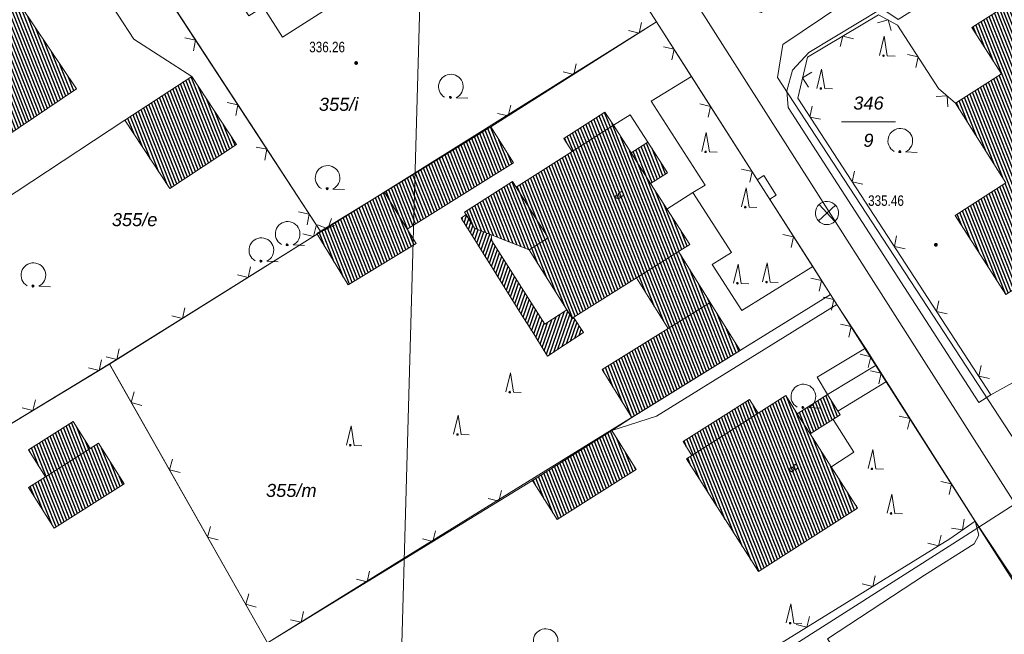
# Model space of a CAD drawing. Header units: metres. Extents: x 345144 to 348639, y 5629211 to 5635235.
# Tile 923 of 1056: x 347350 to 347414, y 5630963 to 5631002. Entities that reach past the tile are written whole.
import ezdxf
from ezdxf.enums import TextEntityAlignment as Align

# ---------------------------------------------------------------- set-up
doc = ezdxf.new("R2010")
doc.units = ezdxf.units.M
doc.header["$MEASUREMENT"] = 0
for name, color, linetype in [('028 Geländeform', 7, 'Continuous'), ('028 Geländeform Ausg.', 7, 'Continuous'), ('065-066 Ver_Entsorgung', 7, 'Continuous'), ('065-066 Ver_Entsorgung Ausg.', 7, 'Continuous'), ('081-083 Topographie', 7, 'Continuous'), ('AX Flurstück', 7, 'Continuous'), ('AX Gebäude', 7, 'Continuous'), ('Blatt', 7, 'Continuous'), ('Definitionslinie', 7, 'Continuous'), ('Präsentationsobjekt -Text (punktförmig)', 7, 'Continuous')]:
    doc.layers.add(name, color=color, linetype=linetype)
doc.styles.add('ARIAL', font='arial.ttf', dxfattribs={"height": 1})
doc.styles.add('ARIALIT', font='ariali.ttf', dxfattribs={"height": 1})
pattern_1 = [(111.5294117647, (0, 0), (-0.186045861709, -0.07339575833), [])]

# ---------------------------------------------------------------- blocks, each defined once
blk = doc.blocks.new('alk_3504_nrw')
at = {"color": 134, "lineweight": 5, "true_color": 0x00b2b2, "flags": 128}
for points in [[(-0.729333, -0.684), (-0.707333, -0.707333), (0.707333, 0.707333)], [(-0.707333, 0.707333), (0.707333, -0.707333)]]:
    blk.add_lwpolyline(points, dxfattribs=at)
at = {"color": 134, "lineweight": 5, "true_color": 0x00b2b2}
for start, end in [(90, -90), (-90, 90)]:
    blk.add_arc((0, 0), 1, start, end, dxfattribs=at)
blk = doc.blocks.new('alk_043x_nrw')
h = blk.add_hatch(color=7)
edge = h.paths.add_edge_path(flags=0)
edge.add_arc((0, 0), 1, 180, 360, ccw=False)
edge.add_arc((0, 0), 1, 0, 180, ccw=False)
blk = doc.blocks.new('alk_7100_nrwx2')
at = {"true_color": 0x2e2e2e}
h = blk.add_hatch(color=250, dxfattribs=at)
edge = h.paths.add_edge_path(flags=0)
edge.add_arc((0.024073, -0.597267), 0.057254, 180, 360, ccw=False)
edge.add_arc((0.024073, -0.597267), 0.057255, 0, 180, ccw=False)
at = {"color": 250, "lineweight": 5, "true_color": 0x2e2e2e, "flags": 128}
blk.add_lwpolyline([(0.349382, -0.597267), (1, -0.597267)], dxfattribs=at)
at = {"color": 250, "lineweight": 5, "true_color": 0x2e2e2e}
for centre, radius, start, end in [((0.024073, 0.012362), 0.690995, -61.9148169, -118.0851831), ((0.024073, -0.597267), 0.057255, 0, 180), ((0.024073, -0.597267), 0.057254, 180, 0)]:
    blk.add_arc(centre, radius, start, end, dxfattribs=at)
blk = doc.blocks.new('alk_7200_nrwx2')
at = {"true_color": 0x2e2e2e}
h = blk.add_hatch(color=250, dxfattribs=at)
edge = h.paths.add_edge_path(flags=0)
edge.add_arc((-0.020544, -0.388118), 0.055525, 180, 360, ccw=False)
edge.add_arc((-0.020544, -0.388118), 0.055525, 0, 180, ccw=False)
at = {"color": 250, "lineweight": 5, "true_color": 0x2e2e2e, "flags": 128}
blk.add_lwpolyline([(-0.298168, -0.388118), (-0.020544, 1), (0.257079, -0.388118), (0.812326, -0.388118)], dxfattribs=at)
blk.add_lwpolyline([(-0.298168, -0.388118), (-0.020544, 1), (0.257079, -0.388118), (0.812326, -0.388118)], dxfattribs=at)
at = {"color": 250, "lineweight": 5, "true_color": 0x2e2e2e}
for start, end in [(0, 180), (180, 0)]:
    blk.add_arc((-0.020544, -0.388118), 0.055525, start, end, dxfattribs=at)
blk = doc.blocks.new('swc_strasseneinlauf')
at = {"color": 7, "lineweight": 5, "flags": 128}
blk.add_lwpolyline([(-1, 0), (-1, -0.666667), (1, -0.666667), (1, 0)], dxfattribs=at)

msp = doc.modelspace()

# ---------------------------------------------------------------- hatches: boundary and pattern name
at = {"layer": '028 Geländeform', "true_color": 0xb27500}
h = msp.add_hatch(dxfattribs=at)
h.set_pattern_fill('_USER', color=44, scale=0.2, angle=250.95521515, style=0, pattern_type=0)
h.set_pattern_definition([(250.9552151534, (0, 0), (0.1890527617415, -0.065261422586), [])])
h.paths.add_polyline_path([(347380.813, 5630987.987), (347384.24, 5630982.602), (347384.24, 5630982.602), (347385.657, 5630983.539), (347385.657, 5630983.539), (347386.025, 5630982.957), (347386.025, 5630982.957), (347386.105, 5630983.008), (347386.105, 5630983.008), (347386.741, 5630982.06), (347386.741, 5630982.06), (347385.616, 5630981.328), (347385.616, 5630981.328), (347384.41, 5630980.545), (347384.41, 5630980.545), (347383.409, 5630982.145), (347383.409, 5630982.145), (347382.82, 5630983.087), (347382.82, 5630983.087), (347380.249, 5630987.2), (347380.249, 5630987.2), (347379.382, 5630988.585), (347379.382, 5630988.585), (347378.83, 5630989.468), (347378.83, 5630989.468), (347379.141, 5630989.69), (347379.141, 5630989.69), (347379.69, 5630988.815), (347379.69, 5630988.815), (347380.774, 5630988.38), (347380.774, 5630988.38)], flags=0)
at = {"layer": 'AX Gebäude', "true_color": 0x4f4f4f}
h = msp.add_hatch(dxfattribs=at)
h.set_pattern_fill('_USER', color=251, scale=0.2, angle=111.52941176, style=0, pattern_type=0)
h.set_pattern_definition(pattern_1)
edge = h.paths.add_edge_path(flags=0)
edge.add_arc((347343.9, 5631002.826), 1.720487, 31.14075339, 215.82415431, ccw=False)
edge.add_line((347345.373, 5631003.716), (347348.559, 5631005.856))
edge.add_line((347348.559, 5631005.856), (347353.962, 5630997.811))
edge.add_line((347353.962, 5630997.811), (347344.675, 5630991.575))
edge.add_line((347344.675, 5630991.575), (347339.26, 5630999.64))
edge.add_line((347339.26, 5630999.64), (347342.505, 5631001.819))
h = msp.add_hatch(dxfattribs=at)
h.set_pattern_fill('_USER', color=251, scale=0.2, angle=111.52941176, style=0, pattern_type=0)
h.set_pattern_definition(pattern_1)
h.paths.add_polyline_path([(347423.89, 5630996.701), (347421.491, 5630995.18), (347422.515, 5630993.522), (347421.781, 5630989.515), (347414.025, 5630984.534), (347410.764, 5630989.638), (347414.036, 5630991.741), (347410.781, 5630996.901), (347413.741, 5630998.791), (347411.839, 5631001.788), (347414.947, 5631003.798), (347415.762, 5631002.427), (347418.962, 5631004.449)], flags=0)
h = msp.add_hatch(dxfattribs=at)
h.set_pattern_fill('_USER', color=251, scale=0.2, angle=111.52941176, style=0, pattern_type=0)
h.set_pattern_definition(pattern_1)
h.paths.add_polyline_path([(347357.097, 5630995.785), (347361.41, 5630998.623), (347364.308, 5630994.218), (347359.995, 5630991.38)], flags=0)
h = msp.add_hatch(dxfattribs=at)
h.set_pattern_fill('_USER', color=251, scale=0.2, angle=111.52941176, style=0, pattern_type=0)
h.set_pattern_definition(pattern_1)
h.paths.add_polyline_path([(347385.998, 5630993.765), (347385.458, 5630994.614), (347388.121, 5630996.312), (347388.663, 5630995.463)], flags=0)
h = msp.add_hatch(dxfattribs=at)
h.set_pattern_fill('_USER', color=251, scale=0.2, angle=111.52941176, style=0, pattern_type=0)
h.set_pattern_definition(pattern_1)
h.paths.add_polyline_path([(347373.872, 5630991.13), (347380.739, 5630995.364), (347382.206, 5630993.031), (347375.343, 5630988.746)], flags=0)
h = msp.add_hatch(dxfattribs=at)
h.set_pattern_fill('_USER', color=251, scale=0.2, angle=111.52941176, style=0, pattern_type=0)
h.set_pattern_definition(pattern_1)
h.paths.add_polyline_path([(347390.162, 5630985.602), (347385.991, 5630982.989), (347383.219, 5630987.409), (347384.454, 5630988.188), (347382.376, 5630991.462), (347385.998, 5630993.765), (347388.663, 5630995.463), (347389.805, 5630993.675), (347391.073, 5630991.699), (347393.599, 5630987.751), (347392.882, 5630987.299)], flags=0)
h = msp.add_hatch(dxfattribs=at)
h.set_pattern_fill('_USER', color=251, scale=0.2, angle=111.52941176, style=0, pattern_type=0)
h.set_pattern_definition(pattern_1)
h.paths.add_polyline_path([(347389.805, 5630993.675), (347390.897, 5630994.375), (347392.163, 5630992.397), (347391.073, 5630991.699)], flags=0)
h = msp.add_hatch(dxfattribs=at)
h.set_pattern_fill('_USER', color=251, scale=0.2, angle=111.52941176, style=0, pattern_type=0)
h.set_pattern_definition(pattern_1)
h.paths.add_polyline_path([(347383.219, 5630987.409), (347379.692, 5630988.817), (347379.034, 5630989.853), (347382.143, 5630991.828), (347382.376, 5630991.462), (347384.454, 5630988.188)], flags=0)
h = msp.add_hatch(dxfattribs=at)
h.set_pattern_fill('_USER', color=251, scale=0.2, angle=111.52941176, style=0, pattern_type=0)
h.set_pattern_definition(pattern_1)
h.paths.add_polyline_path([(347375.343, 5630988.746), (347375.908, 5630987.832), (347371.522, 5630985.147), (347369.496, 5630988.463), (347373.872, 5630991.13)], flags=0)
h = msp.add_hatch(dxfattribs=at)
h.set_pattern_fill('_USER', color=251, scale=0.2, angle=111.52941176, style=0, pattern_type=0)
h.set_pattern_definition(pattern_1)
h.paths.add_polyline_path([(347390.162, 5630985.602), (347392.882, 5630987.299), (347394.924, 5630984.017), (347392.2, 5630982.326)], flags=0)
h = msp.add_hatch(dxfattribs=at)
h.set_pattern_fill('_USER', color=251, scale=0.2, angle=111.52941176, style=0, pattern_type=0)
h.set_pattern_definition(pattern_1)
h.paths.add_polyline_path([(347394.924, 5630984.017), (347396.851, 5630980.908), (347389.855, 5630976.577), (347387.934, 5630979.676), (347392.2, 5630982.326)], flags=0)
h = msp.add_hatch(dxfattribs=at)
h.set_pattern_fill('_USER', color=251, scale=0.2, angle=111.52941176, style=0, pattern_type=0)
h.set_pattern_definition(pattern_1)
h.paths.add_polyline_path([(347393.744, 5630974.124), (347393.175, 5630975.016), (347397.453, 5630977.747), (347398.022, 5630976.855)], flags=0)
h = msp.add_hatch(dxfattribs=at)
h.set_pattern_fill('_USER', color=251, scale=0.2, angle=111.52941176, style=0, pattern_type=0)
h.set_pattern_definition(pattern_1)
h.paths.add_polyline_path([(347393.744, 5630974.124), (347398.022, 5630976.855), (347399.8, 5630977.991), (347400.553, 5630976.813), (347401.389, 5630975.507), (347404.453, 5630970.721), (347398.043, 5630966.615), (347393.381, 5630973.893)], flags=0)
h = msp.add_hatch(dxfattribs=at)
h.set_pattern_fill('_USER', color=251, scale=0.2, angle=111.52941176, style=0, pattern_type=0)
h.set_pattern_definition(pattern_1)
h.paths.add_polyline_path([(347400.553, 5630976.813), (347402.496, 5630978.057), (347403.332, 5630976.751), (347401.389, 5630975.507)], flags=0)
h = msp.add_hatch(dxfattribs=at)
h.set_pattern_fill('_USER', color=251, scale=0.2, angle=111.52941176, style=0, pattern_type=0)
h.set_pattern_definition(pattern_1)
h.paths.add_polyline_path([(347351.963, 5630972.738), (347350.861, 5630974.482), (347353.751, 5630976.308), (347354.853, 5630974.564)], flags=0)
h = msp.add_hatch(dxfattribs=at)
h.set_pattern_fill('_USER', color=251, scale=0.2, angle=111.52941176, style=0, pattern_type=0)
h.set_pattern_definition(pattern_1)
h.paths.add_polyline_path([(347383.433, 5630972.498), (347388.56, 5630975.727), (347390.148, 5630973.205), (347385.022, 5630969.976)], flags=0)
h = msp.add_hatch(dxfattribs=at)
h.set_pattern_fill('_USER', color=251, scale=0.2, angle=111.52941176, style=0, pattern_type=0)
h.set_pattern_definition(pattern_1)
h.paths.add_polyline_path([(347351.963, 5630972.738), (347354.853, 5630974.564), (347355.391, 5630974.904), (347357.047, 5630972.282), (347352.524, 5630969.425), (347350.868, 5630972.047)], flags=0)

# ---------------------------------------------------------------- linework, layer by layer
at = {"layer": '081-083 Topographie', "color": 7, "linetype": 'Continuous', "lineweight": 5, "flags": 128}
for points in [[(347375.472, 5631024.649), (347377.481, 5631023.287), (347377.481, 5631023.287), (347379.415, 5631020.957), (347379.415, 5631020.957), (347391.459, 5631002.146)], [(347379.415, 5631020.957), (347391.459, 5631002.146), (347391.459, 5631002.146), (347393.71, 5630998.616), (347393.71, 5630998.616), (347398.369, 5630991.312), (347398.369, 5630991.312), (347401.546, 5630986.33), (347401.546, 5630986.33), (347402.697, 5630984.526), (347402.697, 5630984.526), (347403.117, 5630983.878), (347403.117, 5630983.878), (347404.95, 5630981.047), (347404.95, 5630981.047), (347405.64, 5630979.962), (347405.64, 5630979.962), (347406.313, 5630978.9), (347406.313, 5630978.9), (347412.039, 5630969.879), (347412.039, 5630969.879), (347414.73, 5630965.827)], [(347352.34, 5631015.255), (347365.527, 5630995.06), (347365.527, 5630995.06), (347369.761, 5630988.575)], [(347373.346, 5631014.519), (347375.585, 5631011.044), (347375.585, 5631011.044), (347372.558, 5631009.094), (347372.558, 5631009.094), (347374.635, 5631005.86), (347374.635, 5631005.86), (347367.29, 5631001.151), (347367.29, 5631001.151), (347366.024, 5631003.129), (347366.024, 5631003.129), (347365.101, 5631002.538), (347365.101, 5631002.538), (347363.728, 5631004.685), (347363.728, 5631004.685), (347365.389, 5631005.756)], [(347349.563, 5631013.469), (347357.664, 5631001.041), (347357.664, 5631001.041), (347361.411, 5630998.624)], [(347415.741, 5631009.607), (347409.686, 5631005.794), (347409.686, 5631005.794), (347410.384, 5631004.408), (347410.384, 5631004.408), (347407.078, 5631002.306), (347407.078, 5631002.306), (347406.016, 5631003.008), (347406.016, 5631003.008), (347401.294, 5631000.172), (347401.294, 5631000.172), (347400.252, 5630999.027), (347400.252, 5630999.027), (347399.877, 5630997.695), (347399.877, 5630997.695), (347399.955, 5630996.621), (347399.955, 5630996.621), (347412.295, 5630977.551), (347412.295, 5630977.551), (347413.067, 5630978.029), (347413.067, 5630978.029), (347416.433, 5630979.922)], [(347416.433, 5630979.922), (347413.067, 5630978.029), (347413.067, 5630978.029), (347400.581, 5630997.21), (347400.581, 5630997.21), (347401.204, 5630999.858), (347401.204, 5630999.858), (347405.802, 5631002.614), (347405.802, 5631002.614), (347407.031, 5631001.939), (347407.031, 5631001.939), (347409.686, 5630997.846), (347409.686, 5630997.846), (347410.781, 5630996.9)], [(347380.739, 5630995.364), (347391.459, 5631002.146)], [(347391.459, 5631002.146), (347393.71, 5630998.616), (347393.71, 5630998.616), (347398.369, 5630991.312), (347398.369, 5630991.312), (347401.546, 5630986.33), (347401.546, 5630986.33), (347402.697, 5630984.526), (347402.697, 5630984.526), (347403.117, 5630983.878), (347403.117, 5630983.878), (347404.95, 5630981.047), (347404.95, 5630981.047), (347405.64, 5630979.962), (347405.64, 5630979.962), (347406.313, 5630978.9), (347406.313, 5630978.9), (347412.039, 5630969.879)], [(347393.71, 5630998.616), (347391.113, 5630997.02), (347391.113, 5630997.02), (347394.599, 5630991.604), (347394.599, 5630991.604), (347393.808, 5630991.111)], [(347388.664, 5630995.462), (347389.742, 5630996.144), (347389.742, 5630996.144), (347390.898, 5630994.375)], [(347347.799, 5630993.676), (347348.615, 5630992.454), (347348.615, 5630992.454), (347344.002, 5630989.423), (347344.002, 5630989.423), (347345.038, 5630987.86), (347345.038, 5630987.86), (347357.098, 5630995.785)], [(347392.127, 5630990.051), (347393.808, 5630991.111)], [(347393.808, 5630991.111), (347396.295, 5630987.236), (347396.295, 5630987.236), (347395.047, 5630986.454), (347395.047, 5630986.454), (347396.974, 5630983.493), (347396.974, 5630983.493), (347401.546, 5630986.33)], [(347369.761, 5630988.575), (347370.642, 5630988.984)], [(347356.1, 5630980.032), (347369.761, 5630988.575)], [(347396.872, 5630980.921), (347400.987, 5630983.468), (347400.987, 5630983.468), (347402.697, 5630984.526)], [(347403.117, 5630983.878), (347391.462, 5630976.668), (347391.462, 5630976.668), (347388.56, 5630975.727), (347388.56, 5630975.727), (347389.854, 5630976.577)], [(347404.95, 5630981.047), (347401.829, 5630979.176), (347401.829, 5630979.176), (347402.506, 5630978.058), (347402.506, 5630978.058), (347405.64, 5630979.962)], [(347346.189, 5630974.03), (347356.1, 5630980.032)], [(347356.1, 5630980.032), (347366.314, 5630962.008)], [(347403.179, 5630976.984), (347406.313, 5630978.9)], [(347402.784, 5630973.4), (347404.213, 5630974.326), (347404.213, 5630974.326), (347402.862, 5630976.451)], [(347366.314, 5630962.008), (347383.434, 5630972.498)], [(347374.935, 5630946.792), (347410.409, 5630968.733), (347410.409, 5630968.733), (347412.039, 5630969.879)], [(347404.549, 5630959.176), (347402.505, 5630962.255), (347402.505, 5630962.255), (347408.764, 5630966.378), (347408.764, 5630966.378), (347411.973, 5630968.412), (347411.973, 5630968.412), (347412.277, 5630968.966), (347412.277, 5630968.966), (347412.039, 5630969.879)]]:
    msp.add_lwpolyline(points, dxfattribs=at)
at = {"layer": 'AX Flurstück', "color": 8, "linetype": 'Continuous', "lineweight": 13, "true_color": 0x808080, "flags": 128}
for points in [[(347413.704, 5631055.763), (347452.54, 5630994.567), (347450.226, 5630992.954), (347430.331, 5631024.145), (347411.483, 5631053.694), (347394.348, 5631042.393), (347378.185, 5631031.435), (347396.07, 5631003.494), (347398.227, 5631002.762), (347413.414, 5631012.998), (347414.871, 5631010.965), (347399.623, 5631000.682), (347399.278, 5630998.544), (347417.195, 5630971.129), (347415.341, 5630969.898), (347414.634, 5630970.988), (347393.705, 5631003.849), (347376.882, 5631031.103), (347373.448, 5631036.585), (347390.182, 5631047.217), (347406.673, 5631058.502)], [(347376.882, 5631031.103), (347393.705, 5631003.849), (347414.634, 5630970.988), (347412.291, 5630969.482), (347402.696, 5630984.525), (347391.457, 5631002.146), (347379.415, 5631020.957), (347376.845, 5631024.071)], [(347376.845, 5631024.071), (347379.415, 5631020.957), (347391.457, 5631002.146), (347369.76, 5630988.575), (347352.339, 5631015.255), (347365.483, 5631023.861)], [(347352.339, 5631015.255), (347369.76, 5630988.575), (347356.101, 5630980.031), (347346.189, 5630974.03), (347328.808, 5631000.109), (347352.339, 5631015.255)], [(347399.623, 5631000.682), (347414.871, 5631010.965), (347433.338, 5630981.676), (347417.195, 5630971.129), (347399.278, 5630998.544), (347399.623, 5631000.682)], [(347356.101, 5630980.031), (347369.76, 5630988.575), (347391.457, 5631002.146), (347402.696, 5630984.525), (347400.987, 5630983.467), (347375.003, 5630967.387), (347366.312, 5630962.008), (347356.101, 5630980.031)], [(347375.003, 5630967.387), (347400.987, 5630983.467), (347402.696, 5630984.525), (347412.291, 5630969.482), (347410.606, 5630968.41), (347377.086, 5630947.056), (347375.391, 5630945.985), (347366.312, 5630962.008), (347375.003, 5630967.387)], [(347322.42, 5630959.144), (347346.189, 5630974.03), (347356.101, 5630980.031), (347366.312, 5630962.008), (347332.53, 5630941.972), (347322.42, 5630959.144)], [(347415.341, 5630969.898), (347446.709, 5630921.573), (347443.956, 5630919.814), (347438.236, 5630928.782), (347434.868, 5630934.072), (347431.491, 5630939.363), (347428.142, 5630944.622), (347424.755, 5630949.923), (347421.388, 5630955.214), (347418.011, 5630960.514), (347412.291, 5630969.482), (347414.634, 5630970.988), (347415.341, 5630969.898)], [(347377.086, 5630947.056), (347410.606, 5630968.41), (347412.291, 5630969.482), (347418.011, 5630960.514), (347380.834, 5630936.838), (347376.515, 5630944.328), (347375.391, 5630945.985), (347377.086, 5630947.056)]]:
    msp.add_lwpolyline(points, dxfattribs=at)
at = {"layer": 'AX Gebäude', "color": 7, "linetype": 'Continuous', "lineweight": 5, "flags": 128}
for points in [[(347345.373, 5631003.716), (347348.559, 5631005.856), (347353.962, 5630997.811), (347344.675, 5630991.575), (347339.26, 5630999.64), (347342.505, 5631001.819)], [(347423.89, 5630996.701), (347421.491, 5630995.18), (347422.515, 5630993.522), (347421.781, 5630989.515), (347414.025, 5630984.534), (347410.764, 5630989.638), (347414.036, 5630991.741), (347410.781, 5630996.901), (347413.741, 5630998.791), (347411.839, 5631001.788), (347414.947, 5631003.798), (347415.762, 5631002.427), (347418.962, 5631004.449), (347423.89, 5630996.701)], [(347357.097, 5630995.785), (347361.41, 5630998.623), (347364.308, 5630994.218), (347359.995, 5630991.38), (347357.097, 5630995.785)], [(347385.998, 5630993.765), (347385.458, 5630994.614), (347388.121, 5630996.312), (347388.663, 5630995.463), (347385.998, 5630993.765)], [(347373.872, 5630991.13), (347380.739, 5630995.364), (347382.206, 5630993.031), (347375.343, 5630988.746), (347373.872, 5630991.13)], [(347390.162, 5630985.602), (347385.991, 5630982.989), (347383.219, 5630987.409), (347384.454, 5630988.188), (347382.376, 5630991.462), (347385.998, 5630993.765), (347388.663, 5630995.463), (347389.805, 5630993.675), (347391.073, 5630991.699), (347393.599, 5630987.751), (347392.882, 5630987.299), (347390.162, 5630985.602)], [(347389.805, 5630993.675), (347390.897, 5630994.375), (347392.163, 5630992.397), (347391.073, 5630991.699), (347389.805, 5630993.675)], [(347383.219, 5630987.409), (347379.692, 5630988.817), (347379.034, 5630989.853), (347382.143, 5630991.828), (347382.376, 5630991.462), (347384.454, 5630988.188), (347383.219, 5630987.409)], [(347375.343, 5630988.746), (347375.908, 5630987.832), (347371.522, 5630985.147), (347369.496, 5630988.463), (347373.872, 5630991.13), (347375.343, 5630988.746)], [(347390.162, 5630985.602), (347392.882, 5630987.299), (347394.924, 5630984.017), (347392.2, 5630982.326), (347390.162, 5630985.602)], [(347394.924, 5630984.017), (347396.851, 5630980.908), (347389.855, 5630976.577), (347387.934, 5630979.676), (347392.2, 5630982.326), (347394.924, 5630984.017)], [(347393.744, 5630974.124), (347393.175, 5630975.016), (347397.453, 5630977.747), (347398.022, 5630976.855), (347393.744, 5630974.124)], [(347393.744, 5630974.124), (347398.022, 5630976.855), (347399.8, 5630977.991), (347400.553, 5630976.813), (347401.389, 5630975.507), (347404.453, 5630970.721), (347398.043, 5630966.615), (347393.381, 5630973.893), (347393.744, 5630974.124)], [(347400.553, 5630976.813), (347402.496, 5630978.057), (347403.332, 5630976.751), (347401.389, 5630975.507), (347400.553, 5630976.813)], [(347351.963, 5630972.738), (347350.861, 5630974.482), (347353.751, 5630976.308), (347354.853, 5630974.564), (347351.963, 5630972.738)], [(347383.433, 5630972.498), (347388.56, 5630975.727), (347390.148, 5630973.205), (347385.022, 5630969.976), (347383.433, 5630972.498)], [(347351.963, 5630972.738), (347354.853, 5630974.564), (347355.391, 5630974.904), (347357.047, 5630972.282), (347352.524, 5630969.425), (347350.868, 5630972.047), (347351.963, 5630972.738)]]:
    msp.add_lwpolyline(points, dxfattribs=at)
at = {"layer": 'Blatt', "color": 205, "linetype": 'Continuous', "lineweight": 5, "true_color": 0x873099, "flags": 128}
for points in [[(346874.95, 5630966.044), (346881.984, 5631215.922), (347381.745, 5631201.846), (347374.708, 5630951.97), (346874.95, 5630966.044)], [(347374.708, 5630951.97), (347381.745, 5631201.846), (347881.503, 5631187.771), (347874.464, 5630937.896), (347374.708, 5630951.97)]]:
    msp.add_lwpolyline(points, dxfattribs=at)
at = {"layer": 'Definitionslinie', "color": 7, "linetype": 'Continuous', "lineweight": 5, "flags": 128}
for points in [[(347379.415, 5631020.957), (347391.459, 5631002.146)], [(347379.415, 5631020.957), (347391.459, 5631002.146)], [(347352.34, 5631015.255), (347365.527, 5630995.06)], [(347349.563, 5631013.469), (347357.664, 5631001.041)], [(347367.29, 5631001.151), (347374.635, 5631005.86)], [(347366.024, 5631003.129), (347367.29, 5631001.151)], [(347401.294, 5631000.172), (347406.016, 5631003.008)], [(347401.204, 5630999.858), (347405.802, 5631002.614)], [(347406.614, 5631001.598), (347406.417, 5631002.277), (347405.738, 5631002.079)], [(347406.614, 5631001.598), (347406.417, 5631002.277), (347405.738, 5631002.079)], [(347405.802, 5631002.614), (347407.031, 5631001.939)], [(347380.739, 5630995.364), (347391.459, 5631002.146)], [(347389.635, 5631001.583), (347390.324, 5631001.428), (347390.48, 5631002.118)], [(347389.635, 5631001.583), (347390.324, 5631001.428), (347390.48, 5631002.118)], [(347391.459, 5631002.146), (347393.71, 5630998.616)], [(347391.459, 5631002.146), (347393.71, 5630998.616)], [(347407.031, 5631001.939), (347409.686, 5630997.846)], [(347357.664, 5631001.041), (347361.411, 5630998.624)], [(347361.522, 5631000.279), (347361.667, 5631000.971), (347360.975, 5631001.116)], [(347361.522, 5631000.279), (347361.667, 5631000.971), (347360.975, 5631001.116)], [(347404.189, 5631001.064), (347403.503, 5631001.236), (347403.331, 5631000.55)], [(347404.189, 5631001.064), (347403.503, 5631001.236), (347403.331, 5631000.55)], [(347392.432, 5630999.691), (347392.585, 5631000.381), (347391.894, 5631000.534)], [(347392.432, 5630999.691), (347392.585, 5631000.381), (347391.894, 5631000.534)], [(347400.252, 5630999.027), (347401.294, 5631000.172)], [(347400.581, 5630997.21), (347401.204, 5630999.858)], [(347408.211, 5630999.201), (347408.359, 5630999.893), (347407.667, 5631000.04)], [(347408.211, 5630999.201), (347408.359, 5630999.893), (347407.667, 5631000.04)], [(347385.409, 5630998.91), (347386.099, 5630998.755), (347386.254, 5630999.445)], [(347385.409, 5630998.91), (347386.099, 5630998.755), (347386.254, 5630999.445)], [(347391.113, 5630997.02), (347393.71, 5630998.616)], [(347393.71, 5630998.616), (347398.369, 5630991.312), (347398.369, 5630991.312), (347401.546, 5630986.33)], [(347393.71, 5630998.616), (347398.369, 5630991.312)], [(347399.877, 5630997.695), (347400.252, 5630999.027)], [(347401.494, 5630998.906), (347400.893, 5630998.534), (347401.265, 5630997.933)], [(347401.494, 5630998.906), (347400.893, 5630998.534), (347401.265, 5630997.933)], [(347409.686, 5630997.846), (347410.781, 5630996.9)], [(347399.877, 5630997.695), (347399.955, 5630996.621)], [(347400.581, 5630997.21), (347413.067, 5630978.029)], [(347410.285, 5630996.668), (347410.234, 5630997.373), (347409.528, 5630997.321)], [(347410.285, 5630996.668), (347410.234, 5630997.373), (347409.528, 5630997.321)], [(347364.256, 5630996.092), (347364.401, 5630996.784), (347363.709, 5630996.93)], [(347364.256, 5630996.092), (347364.401, 5630996.784), (347363.709, 5630996.93)], [(347381.184, 5630996.237), (347381.874, 5630996.082), (347382.029, 5630996.772)], [(347381.184, 5630996.237), (347381.874, 5630996.082), (347382.029, 5630996.772)], [(347391.113, 5630997.02), (347394.599, 5630991.604)], [(347394.787, 5630995.998), (347394.939, 5630996.689), (347394.249, 5630996.841)], [(347394.787, 5630995.998), (347394.939, 5630996.689), (347394.249, 5630996.841)], [(347399.955, 5630996.621), (347412.295, 5630977.551)], [(347401.515, 5630996.692), (347401.368, 5630996), (347402.06, 5630995.854)], [(347401.515, 5630996.692), (347401.368, 5630996), (347402.06, 5630995.854)], [(347388.664, 5630995.462), (347389.742, 5630996.144)], [(347389.742, 5630996.144), (347390.898, 5630994.375)], [(347345.038, 5630987.86), (347357.098, 5630995.785)], [(347365.527, 5630995.06), (347369.761, 5630988.575)], [(347366.132, 5630993.219), (347366.277, 5630993.911), (347365.585, 5630994.056)], [(347366.132, 5630993.219), (347366.277, 5630993.911), (347365.585, 5630994.056)], [(347397.476, 5630991.783), (347397.628, 5630992.473), (347396.938, 5630992.626)], [(347397.476, 5630991.783), (347397.628, 5630992.473), (347396.938, 5630992.626)], [(347404.242, 5630992.502), (347404.096, 5630991.81), (347404.788, 5630991.664)], [(347404.242, 5630992.502), (347404.096, 5630991.81), (347404.788, 5630991.664)], [(347393.808, 5630991.111), (347394.599, 5630991.604)], [(347392.127, 5630990.051), (347393.808, 5630991.111)], [(347393.808, 5630991.111), (347396.295, 5630987.236)], [(347398.369, 5630991.312), (347401.546, 5630986.33)], [(347368.865, 5630989.032), (347369.011, 5630989.724), (347368.319, 5630989.869)], [(347368.865, 5630989.032), (347369.011, 5630989.724), (347368.319, 5630989.869)], [(347368.6, 5630988.439), (347369.289, 5630988.28), (347369.448, 5630988.969)], [(347368.6, 5630988.439), (347369.289, 5630988.28), (347369.448, 5630988.969)], [(347369.537, 5630989.022), (347370.202, 5630988.78), (347370.444, 5630989.444)], [(347369.537, 5630989.022), (347370.202, 5630988.78), (347370.444, 5630989.444)], [(347369.761, 5630988.575), (347370.642, 5630988.984)], [(347356.1, 5630980.032), (347369.761, 5630988.575)], [(347400.164, 5630987.567), (347400.317, 5630988.258), (347399.626, 5630988.41)], [(347400.164, 5630987.567), (347400.317, 5630988.258), (347399.626, 5630988.41)], [(347406.97, 5630988.311), (347406.824, 5630987.62), (347407.516, 5630987.473)], [(347406.97, 5630988.311), (347406.824, 5630987.62), (347407.516, 5630987.473)], [(347395.047, 5630986.454), (347396.295, 5630987.236)], [(347395.047, 5630986.454), (347396.974, 5630983.493)], [(347364.361, 5630985.788), (347365.05, 5630985.629), (347365.209, 5630986.318)], [(347364.361, 5630985.788), (347365.05, 5630985.629), (347365.209, 5630986.318)], [(347396.974, 5630983.493), (347401.546, 5630986.33)], [(347401.546, 5630986.33), (347402.697, 5630984.526)], [(347401.546, 5630986.33), (347402.697, 5630984.526)], [(347401.969, 5630984.738), (347402.122, 5630985.428), (347401.431, 5630985.581)], [(347401.969, 5630984.738), (347402.122, 5630985.428), (347401.431, 5630985.581)], [(347400.987, 5630983.468), (347402.697, 5630984.526)], [(347402.697, 5630984.526), (347403.117, 5630983.878)], [(347402.697, 5630984.526), (347403.117, 5630983.878)], [(347391.462, 5630976.668), (347403.117, 5630983.878)], [(347402.759, 5630983.51), (347402.907, 5630984.202), (347402.215, 5630984.35)], [(347402.759, 5630983.51), (347402.907, 5630984.202), (347402.215, 5630984.35)], [(347403.117, 5630983.878), (347404.95, 5630981.047)], [(347403.117, 5630983.878), (347404.95, 5630981.047)], [(347409.698, 5630984.121), (347409.552, 5630983.429), (347410.244, 5630983.283)], [(347409.698, 5630984.121), (347409.552, 5630983.429), (347410.244, 5630983.283)], [(347360.122, 5630983.137), (347360.811, 5630982.978), (347360.97, 5630983.667)], [(347360.122, 5630983.137), (347360.811, 5630982.978), (347360.97, 5630983.667)], [(347396.872, 5630980.921), (347400.987, 5630983.468)], [(347403.886, 5630981.771), (347404.034, 5630982.463), (347403.342, 5630982.61)], [(347403.886, 5630981.771), (347404.034, 5630982.463), (347403.342, 5630982.61)], [(347355.883, 5630980.486), (347356.572, 5630980.327), (347356.73, 5630981.016)], [(347355.883, 5630980.486), (347356.572, 5630980.327), (347356.73, 5630981.016)], [(347401.829, 5630979.176), (347404.95, 5630981.047)], [(347405.141, 5630979.814), (347405.295, 5630980.505), (347404.605, 5630980.658)], [(347405.141, 5630979.814), (347405.295, 5630980.505), (347404.605, 5630980.658)], [(347404.95, 5630981.047), (347405.64, 5630979.962)], [(347404.95, 5630981.047), (347405.64, 5630979.962)], [(347346.189, 5630974.03), (347356.1, 5630980.032)], [(347354.735, 5630979.79), (347355.421, 5630979.621), (347355.59, 5630980.308)], [(347354.735, 5630979.79), (347355.421, 5630979.621), (347355.59, 5630980.308)], [(347356.1, 5630980.032), (347366.314, 5630962.008)], [(347402.506, 5630978.058), (347405.64, 5630979.962)], [(347405.822, 5630978.741), (347405.977, 5630979.431), (347405.287, 5630979.586)], [(347405.822, 5630978.741), (347405.977, 5630979.431), (347405.287, 5630979.586)], [(347405.64, 5630979.962), (347406.313, 5630978.9)], [(347405.64, 5630979.962), (347406.313, 5630978.9)], [(347412.426, 5630979.931), (347412.28, 5630979.239), (347412.971, 5630979.093)], [(347412.426, 5630979.931), (347412.28, 5630979.239), (347412.971, 5630979.093)], [(347413.067, 5630978.029), (347416.433, 5630979.922)], [(347413.067, 5630978.029), (347416.433, 5630979.922)], [(347401.829, 5630979.176), (347402.506, 5630978.058)], [(347403.179, 5630976.984), (347406.313, 5630978.9)], [(347406.313, 5630978.9), (347412.039, 5630969.879)], [(347406.313, 5630978.9), (347412.039, 5630969.879)], [(347357.698, 5630978.227), (347357.509, 5630977.545), (347358.191, 5630977.357)], [(347357.698, 5630978.227), (347357.509, 5630977.545), (347358.191, 5630977.357)], [(347350.458, 5630977.2), (347351.145, 5630977.031), (347351.313, 5630977.718)], [(347350.458, 5630977.2), (347351.145, 5630977.031), (347351.313, 5630977.718)], [(347412.295, 5630977.551), (347413.067, 5630978.029)], [(347388.56, 5630975.727), (347391.462, 5630976.668)], [(347388.56, 5630975.727), (347389.854, 5630976.577)], [(347402.862, 5630976.451), (347404.213, 5630974.326)], [(347407.682, 5630975.81), (347407.836, 5630976.5), (347407.146, 5630976.654)], [(347407.682, 5630975.81), (347407.836, 5630976.5), (347407.146, 5630976.654)], [(347402.784, 5630973.4), (347404.213, 5630974.326)], [(347360.163, 5630973.877), (347359.974, 5630973.195), (347360.656, 5630973.007)], [(347360.163, 5630973.877), (347359.974, 5630973.195), (347360.656, 5630973.007)], [(347366.314, 5630962.008), (347383.434, 5630972.498)], [(347410.362, 5630971.589), (347410.516, 5630972.279), (347409.826, 5630972.433)], [(347410.362, 5630971.589), (347410.516, 5630972.279), (347409.826, 5630972.433)], [(347380.581, 5630971.337), (347381.269, 5630971.171), (347381.434, 5630971.859)], [(347380.581, 5630971.337), (347381.269, 5630971.171), (347381.434, 5630971.859)], [(347410.409, 5630968.733), (347412.039, 5630969.879)], [(347410.527, 5630969.428), (347411.224, 5630969.306), (347411.346, 5630970.003)], [(347410.527, 5630969.428), (347411.224, 5630969.306), (347411.346, 5630970.003)], [(347412.039, 5630969.879), (347412.277, 5630968.966)], [(347412.039, 5630969.879), (347414.73, 5630965.827)], [(347362.628, 5630969.526), (347362.44, 5630968.845), (347363.121, 5630968.656)], [(347362.628, 5630969.526), (347362.44, 5630968.845), (347363.121, 5630968.656)], [(347376.318, 5630968.724), (347377.006, 5630968.559), (347377.171, 5630969.247)], [(347376.318, 5630968.724), (347377.006, 5630968.559), (347377.171, 5630969.247)], [(347374.935, 5630946.792), (347410.409, 5630968.733)], [(347408.993, 5630968.445), (347409.681, 5630968.283), (347409.844, 5630968.971)], [(347408.993, 5630968.445), (347409.681, 5630968.283), (347409.844, 5630968.971)], [(347411.973, 5630968.412), (347412.277, 5630968.966)], [(347408.764, 5630966.378), (347411.973, 5630968.412)], [(347372.055, 5630966.112), (347372.742, 5630965.947), (347372.907, 5630966.634)], [(347372.055, 5630966.112), (347372.742, 5630965.947), (347372.907, 5630966.634)], [(347402.505, 5630962.255), (347408.764, 5630966.378)], [(347404.741, 5630965.815), (347405.429, 5630965.653), (347405.591, 5630966.341)], [(347404.741, 5630965.815), (347405.429, 5630965.653), (347405.591, 5630966.341)], [(347365.093, 5630965.176), (347364.905, 5630964.495), (347365.586, 5630964.306)], [(347365.093, 5630965.176), (347364.905, 5630964.495), (347365.586, 5630964.306)], [(347367.791, 5630963.5), (347368.479, 5630963.335), (347368.644, 5630964.022)], [(347367.791, 5630963.5), (347368.479, 5630963.335), (347368.644, 5630964.022)], [(347400.488, 5630963.185), (347401.177, 5630963.023), (347401.339, 5630963.711)], [(347400.488, 5630963.185), (347401.177, 5630963.023), (347401.339, 5630963.711)]]:
    msp.add_lwpolyline(points, dxfattribs=at)
at = {"layer": 'Definitionslinie', "color": 44, "linetype": 'Continuous', "lineweight": 5, "true_color": 0xb27500, "flags": 128}
for points in [[(347378.83, 5630989.468), (347379.141, 5630989.69)], [(347379.141, 5630989.69), (347379.69, 5630988.815)], [(347378.83, 5630989.468), (347379.382, 5630988.585)], [(347379.382, 5630988.585), (347380.249, 5630987.2)], [(347379.69, 5630988.815), (347380.774, 5630988.38)], [(347380.774, 5630988.38), (347380.813, 5630987.987)], [(347380.813, 5630987.987), (347384.24, 5630982.602)], [(347380.249, 5630987.2), (347382.82, 5630983.087)], [(347384.24, 5630982.602), (347385.657, 5630983.539)], [(347385.657, 5630983.539), (347386.025, 5630982.957)], [(347382.82, 5630983.087), (347383.409, 5630982.145)], [(347386.025, 5630982.957), (347386.105, 5630983.008)], [(347386.105, 5630983.008), (347386.741, 5630982.06)], [(347383.409, 5630982.145), (347384.41, 5630980.545)], [(347385.616, 5630981.328), (347386.741, 5630982.06)], [(347384.41, 5630980.545), (347385.616, 5630981.328)]]:
    msp.add_lwpolyline(points, dxfattribs=at)
at = {"layer": 'Präsentationsobjekt -Text (punktförmig)', "color": 251, "linetype": 'Continuous', "lineweight": 13, "true_color": 0x5e5e5e, "flags": 128}
msp.add_lwpolyline([(347403.4114, 5630995.69752), (347406.8926, 5630995.69752)], dxfattribs=at)

# ---------------------------------------------------------------- block references
at = {"layer": '028 Geländeform', "xscale": 0.125, "yscale": 0.125, "rotation": -2.326667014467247}
for p in [(347372.037, 5630999.491), (347409.508, 5630987.74)]:
    msp.add_blockref('alk_043x_nrw', p, dxfattribs=at)
at = {"layer": '065-066 Ver_Entsorgung', "xscale": 0.75, "yscale": 0.75, "rotation": -2.326667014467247}
msp.add_blockref('alk_3504_nrw', (347402.468, 5630989.789), dxfattribs=at)
at = {"layer": '065-066 Ver_Entsorgung Ausg.', "xscale": 0.75, "yscale": 0.75, "rotation": 122.5718297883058}
msp.add_blockref('swc_strasseneinlauf', (347398.369, 5630991.312), dxfattribs=at)
at = {"layer": '081-083 Topographie'}
for name, p, xscale, yscale, rotation in [('alk_7200_nrwx2', (347406.153, 5631000.318), 0.9005, 0.9005, -2.326667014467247), ('alk_7200_nrwx2', (347402.105, 5630998.191), 0.9005, 0.9005, -2.326094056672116), ('alk_7100_nrwx2', (347378.133, 5630997.951), 1.15275, 1.15275, -2.326094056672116), ('alk_7100_nrwx2', (347407.181, 5630994.45), 1.15275, 1.15275, -2.326667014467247), ('alk_7200_nrwx2', (347394.654, 5630994.099), 0.9005, 0.9005, -2.326667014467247), ('alk_7100_nrwx2', (347370.165, 5630992.049), 1.15275, 1.15275, -2.326094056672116), ('alk_7200_nrwx2', (347397.222, 5630990.525), 0.9005, 0.9005, -2.326667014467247), ('alk_7100_nrwx2', (347367.584, 5630988.433), 1.15275, 1.15275, -2.326667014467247), ('alk_7100_nrwx2', (347365.886, 5630987.378), 1.15275, 1.15275, -2.326667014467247), ('alk_7100_nrwx2', (347351.151, 5630985.763), 1.15275, 1.15275, -2.326609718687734), ('alk_7200_nrwx2', (347396.712, 5630985.595), 0.9005, 0.9005, -2.326094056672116), ('alk_7200_nrwx2', (347398.591, 5630985.682), 0.9005, 0.9005, -2.326667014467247), ('alk_7200_nrwx2', (347381.999, 5630978.567), 0.9005, 0.9005, -2.326667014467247), ('alk_7100_nrwx2', (347400.915, 5630977.917), 1.15275, 1.15275, -2.326667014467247), ('alk_7200_nrwx2', (347378.62, 5630975.824), 0.9005, 0.9005, -2.326667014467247), ('alk_7200_nrwx2', (347371.694, 5630975.127), 0.9005, 0.9005, -2.326094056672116), ('alk_7200_nrwx2', (347405.405, 5630973.606), 0.9005, 0.9005, -2.326667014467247), ('alk_7200_nrwx2', (347406.643, 5630970.722), 0.9005, 0.9005, -2.326667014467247), ('alk_7200_nrwx2', (347400.12, 5630963.627), 0.9005, 0.9005, -2.326667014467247), ('alk_7100_nrwx2', (347384.259, 5630962.107), 1.15275, 1.15275, -2.326094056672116)]:
    msp.add_blockref(name, p, dxfattribs=dict(at, xscale=xscale, yscale=yscale, rotation=rotation))

# ---------------------------------------------------------------- texts
at = {"layer": '028 Geländeform Ausg.', "color": 44, "true_color": 0xb27500, "style": 'ARIAL', "width": 0.8}
for s, p in [('336.26', (347369.008, 5631000.186)), ('335.46', (347405.129, 5630990.255))]:
    msp.add_text(s, height=0.6761367, dxfattribs=at).set_placement(p)
at = {"layer": 'Präsentationsobjekt -Text (punktförmig)', "color": 8, "true_color": 0x808080, "style": 'ARIALIT'}
for s, p in [('355/i', (347370.907, 5630996.82)), ('346', (347405.152, 5630996.90088)), ('9', (347405.152, 5630994.49416)), ('355/e', (347357.722, 5630989.366)), ('355/m', (347367.849, 5630971.859))]:
    msp.add_text(s, height=0.8421, dxfattribs=at).set_placement(p, align=Align.MIDDLE_CENTER)
at = {"layer": 'Präsentationsobjekt -Text (punktförmig)', "color": 7, "style": 'ARIAL'}
for s, rotation, p in [('6', 124.90482227, (347389.314, 5630991.107)), ('8', 124.3318415, (347400.562, 5630973.46))]:
    msp.add_text(s, height=0.58947, rotation=rotation, dxfattribs=at).set_placement(p, align=Align.CENTER)

doc.saveas('drawing.dxf')
